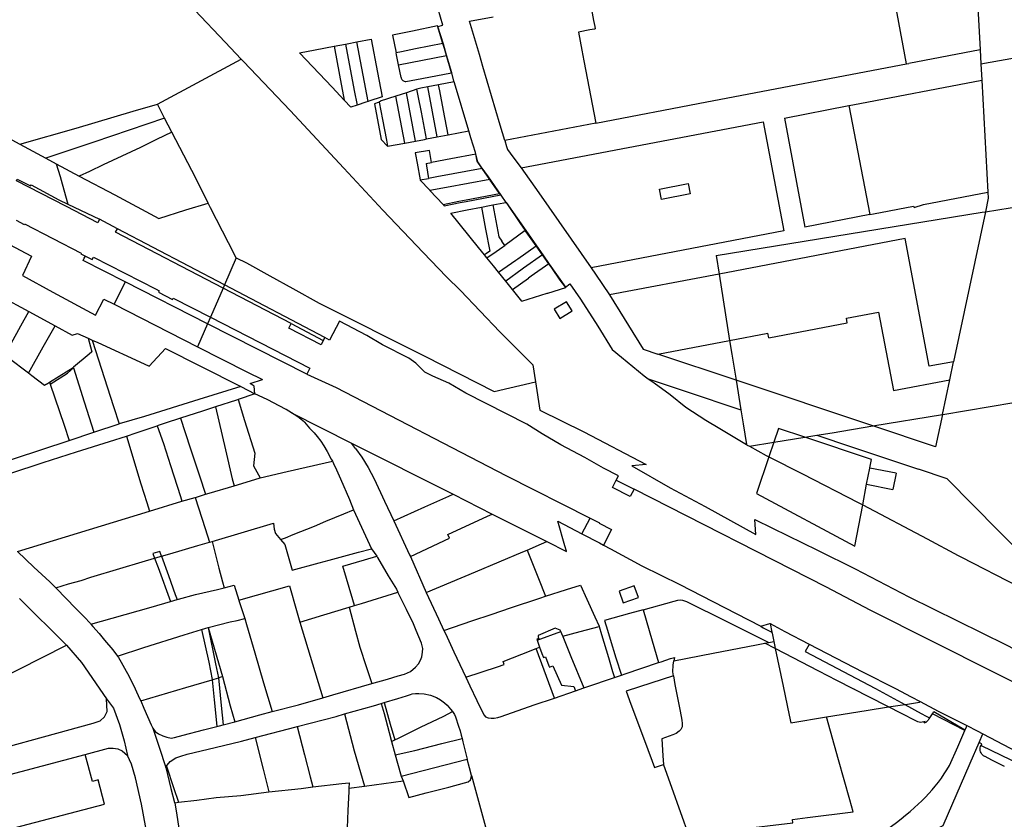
# Model space of a CAD drawing. Header units: inches. Extents: x 210911 to 224988, y 571697 to 586201.
# Tile 295 of 301: x 223036 to 223518, y 584808 to 585200. Entities that reach past the tile are written whole.
import ezdxf

# ---------------------------------------------------------------- set-up
doc = ezdxf.new("R2010")
doc.units = ezdxf.units.IN
doc.header["$MEASUREMENT"] = 0

msp = doc.modelspace()

# ---------------------------------------------------------------- linework, layer by layer
for points in [[(223248.454, 585169.951), (223247.397, 585174.026), (223244.845, 585182.678), (223243.279, 585187.961), (223240.625, 585196.666), (223243.028, 585197.382), (223240.718, 585205.213), (223226.81, 585228.242), (223226.549, 585228.671), (223207.813, 585259.523), (223200.569, 585271.449)], [(223087.37, 585240.92), (223106.537, 585220.545), (223136.281, 585189.006), (223144.229, 585180.66)], [(223499.286, 585245.505), (223503.59, 585235.613), (223506.352, 585185.241)], [(223470.367, 585178.372), (223465.681, 585203.021), (223461.122, 585226.971), (223459.05, 585237.896)], [(223315.051, 585209.453), (223316.937, 585199.557), (223317.468, 585196.698), (223317.691, 585195.534)], [(223256.084, 585199.296), (223267.608, 585201.481)], [(223260.926, 585182.927), (223256.084, 585199.296)], [(223243.046, 585188.341), (223240.427, 585197.014), (223228.117, 585194.479), (223218.303, 585192.482), (223220.08, 585183.845)], [(223315.004, 585195.022), (223309.507, 585193.976), (223311.187, 585185.129)], [(223317.325, 585195.465), (223315.004, 585195.022)], [(223317.691, 585195.534), (223317.325, 585195.465)], [(223189.707, 585187.057), (223195.308, 585188.115)], [(223195.308, 585188.115), (223196.121, 585188.269), (223200.909, 585189.173)], [(223195.308, 585188.115), (223199.621, 585165.348)], [(223200.909, 585189.173), (223207.92, 585190.497)], [(223206.44, 585159.964), (223200.909, 585189.173)], [(223207.92, 585190.497), (223211.017, 585174.197), (223213.352, 585162.23)], [(223243.046, 585188.341), (223229.653, 585185.729), (223222.762, 585184.353), (223220.08, 585183.845)], [(223244.769, 585182.555), (223243.793, 585185.867), (223243.046, 585188.341)], [(223172.681, 585183.84), (223180.397, 585185.298)], [(223194.71, 585160.635), (223188.746, 585166.905), (223172.681, 585183.84)], [(223180.397, 585185.298), (223189.707, 585187.057)], [(223189.707, 585187.057), (223192.407, 585172.801)], [(223221.311, 585177.976), (223220.298, 585182.783), (223220.08, 585183.845)], [(223262.657, 585177.075), (223260.926, 585182.927)], [(223311.187, 585185.129), (223312.175, 585179.926)], [(223506.352, 585185.241), (223471.457, 585178.579)], [(223506.352, 585185.241), (223506.751, 585178.412)], [(223103.164, 585158.582), (223144.229, 585180.66)], [(223144.229, 585180.66), (223145.269, 585179.569)], [(223145.269, 585179.569), (223168.16, 585155.536), (223194.523, 585127.251), (223213.564, 585106.742), (223233.444, 585086.029), (223244.782, 585074.11), (223251.649, 585067.324), (223270.983, 585047.116), (223287.066, 585030.948), (223288.5, 585022.588)], [(223221.311, 585177.976), (223244.769, 585182.555)], [(223224.864, 585169.794), (223232.668, 585171.243), (223247.289, 585174.006), (223244.769, 585182.555)], [(223312.175, 585179.926), (223317.975, 585149.377)], [(223372.389, 585159.73), (223470.367, 585178.372)], [(223470.367, 585178.372), (223471.457, 585178.579)], [(223506.751, 585178.412), (223527.865, 585182.179)], [(223506.751, 585178.412), (223507.22, 585170.371)], [(223222.615, 585171.789), (223221.311, 585177.976)], [(223271.134, 585148.427), (223262.657, 585177.075)], [(223192.407, 585172.801), (223194.71, 585160.635)], [(223222.615, 585171.789), (223222.663, 585171.42), (223222.776, 585171.065), (223222.951, 585170.735), (223223.181, 585170.443), (223223.46, 585170.195), (223223.778, 585170.002), (223224.126, 585169.868), (223224.491, 585169.798), (223224.864, 585169.794)], [(223248.536, 585169.635), (223240.923, 585168.183)], [(223248.536, 585169.635), (223248.533, 585169.646), (223248.454, 585169.951)], [(223255.725, 585145.582), (223248.689, 585169.123), (223248.536, 585169.635)], [(223442.106, 585157.972), (223444.034, 585158.349), (223507.22, 585170.371)], [(223507.22, 585170.371), (223510.205, 585115.552)], [(223199.621, 585165.348), (223200.98, 585158.176)], [(223225.137, 585164.262), (223219.935, 585162.608)], [(223230.341, 585165.917), (223225.137, 585164.262)], [(223229.668, 585140.579), (223225.137, 585164.262)], [(223235.652, 585167.177), (223232.28, 585166.534), (223230.341, 585165.917)], [(223234.993, 585141.583), (223232.483, 585154.728), (223230.96, 585162.726), (223230.341, 585165.917)], [(223240.923, 585168.183), (223235.652, 585167.177)], [(223240.293, 585142.6), (223235.652, 585167.177)], [(223245.621, 585143.624), (223243.36, 585155.589), (223241.488, 585165.188), (223240.923, 585168.183)], [(223197.982, 585157.194), (223194.71, 585160.635)], [(223205.221, 585159.565), (223200.98, 585158.176)], [(223206.44, 585159.964), (223205.221, 585159.565)], [(223213.352, 585162.23), (223206.818, 585160.088), (223206.44, 585159.964)], [(223211.809, 585159.56), (223211.288, 585159.386), (223209.488, 585158.786)], [(223209.488, 585158.786), (223212.797, 585141.276)], [(223212.328, 585159.954), (223211.759, 585159.845)], [(223211.809, 585159.56), (223211.759, 585159.845)], [(223211.834, 585159.568), (223211.809, 585159.56)], [(223211.834, 585159.568), (223213.425, 585151.147), (223215.35, 585140.957), (223215.904, 585138.023)], [(223219.935, 585162.608), (223212.289, 585160.176)], [(223212.289, 585160.176), (223212.328, 585159.954)], [(223224.342, 585139.579), (223219.935, 585162.608)], [(223317.975, 585149.377), (223372.389, 585159.73)], [(223035.687, 585138.987), (223063.233, 585146.929), (223091.252, 585155.143), (223103.164, 585158.582)], [(223106.55, 585151.789), (223103.164, 585158.582)], [(223200.98, 585158.176), (223197.982, 585157.194)], [(223410.457, 585151.788), (223442.106, 585157.972)], [(223442.106, 585157.972), (223452.274, 585104.536)], [(223106.55, 585151.789), (223071.9, 585140.016), (223048.408, 585132.126)], [(223110.136, 585144.909), (223106.55, 585151.789)], [(223317.975, 585149.377), (223273.369, 585140.873)], [(223287.491, 585128.585), (223400.065, 585150.014), (223410.221, 585096.509), (223315.755, 585078.51)], [(223410.457, 585151.788), (223420.495, 585098.463)], [(223025.942, 585144.288), (223035.687, 585138.987)], [(223110.136, 585144.909), (223102.69, 585141.365), (223094.882, 585137.469), (223076.568, 585128.956), (223069.73, 585125.627), (223064.727, 585123.404)], [(223127.908, 585110.117), (223121.912, 585122.359), (223110.136, 585144.909)], [(223245.621, 585143.624), (223255.731, 585145.563)], [(223255.731, 585145.563), (223255.725, 585145.582)], [(223274.024, 585110.435), (223271.605, 585114.063), (223265.322, 585122.973), (223261.863, 585127.903), (223260.199, 585130.39), (223259.041, 585135.018), (223256.801, 585142.155), (223255.731, 585145.563)], [(223273.369, 585140.873), (223271.134, 585148.427)], [(223215.891, 585138.021), (223212.797, 585141.276)], [(223215.909, 585137.996), (223224.342, 585139.579)], [(223224.342, 585139.579), (223229.668, 585140.579)], [(223229.668, 585140.579), (223233.983, 585141.389), (223234.993, 585141.583)], [(223234.993, 585141.583), (223240.293, 585142.6)], [(223240.293, 585142.6), (223245.621, 585143.624)], [(223273.369, 585140.873), (223274.221, 585137.922)], [(223035.687, 585138.987), (223048.408, 585132.126)], [(223215.904, 585138.023), (223215.891, 585138.021)], [(223215.904, 585138.023), (223215.909, 585137.996)], [(223237.476, 585130.02), (223236.452, 585136.008), (223229.529, 585134.748), (223229.66, 585134.014)], [(223274.221, 585137.922), (223274.66, 585136.403)], [(223274.66, 585136.403), (223277.372, 585132.818)], [(223048.408, 585132.126), (223053.471, 585129.42)], [(223229.66, 585134.014), (223230.417, 585129.79), (223231.904, 585121.524)], [(223234.775, 585129.506), (223237.476, 585130.02)], [(223262.331, 585127.058), (223259.826, 585130.638), (223259.185, 585134.148), (223246.88, 585131.81), (223237.476, 585130.02)], [(223277.372, 585132.818), (223281.446, 585127.435)], [(223053.471, 585129.42), (223064.727, 585123.404)], [(223053.471, 585129.42), (223055.404, 585123.275), (223056.414, 585119.559), (223059.132, 585109.728)], [(223234.775, 585129.506), (223234.964, 585128.44)], [(223234.964, 585128.44), (223236.053, 585122.275)], [(223262.331, 585127.058), (223240.022, 585122.994)], [(223266.136, 585121.661), (223262.331, 585127.058)], [(223281.446, 585127.435), (223287.491, 585128.585)], [(223281.446, 585127.435), (223290.015, 585115.215)], [(223033.944, 585121.08), (223034.401, 585121.971), (223040.241, 585118.965), (223040.89, 585118.634), (223041.154, 585119.12), (223054.815, 585111.798), (223059.132, 585109.728)], [(223058.253, 585108.596), (223033.944, 585121.08)], [(223064.727, 585123.404), (223082.205, 585114.168), (223103.832, 585102.658), (223117.042, 585106.803), (223127.908, 585110.117)], [(223231.904, 585121.524), (223236.053, 585122.275)], [(223231.904, 585121.524), (223231.933, 585121.368)], [(223231.933, 585121.368), (223236.421, 585116.604), (223236.721, 585116.288)], [(223240.022, 585122.994), (223236.053, 585122.275)], [(223266.136, 585121.661), (223244.746, 585117.749)], [(223270.86, 585114.941), (223266.262, 585121.483), (223266.136, 585121.661)], [(222978.804, 585116.997), (222978.957, 585116.919), (222992.618, 585109.569), (223016.874, 585097.116), (223041.345, 585084.201), (223036.996, 585074.704), (223051.863, 585066.57), (223072.806, 585055.209), (223076.874, 585063.142), (223081.823, 585060.623)], [(223244.746, 585117.749), (223236.721, 585116.288)], [(223236.721, 585116.288), (223243.123, 585109.553)], [(223350.159, 585111.975), (223349.192, 585117.059), (223363.302, 585119.755), (223364.262, 585114.67), (223350.159, 585111.975)], [(223452.274, 585104.536), (223454.204, 585104.905), (223473.794, 585108.63), (223473.997, 585108.015), (223478.634, 585109.55), (223510.205, 585115.552)], [(223510.205, 585115.552), (223510.33, 585112.634), (223508.977, 585105.94)], [(223243.123, 585109.553), (223250.925, 585111.068)], [(223243.123, 585109.553), (223243.736, 585108.909), (223251.543, 585110.425)], [(223250.925, 585111.068), (223254.466, 585111.756), (223270.86, 585114.941)], [(223251.543, 585110.425), (223254.489, 585110.997), (223271.371, 585114.215)], [(223271.371, 585114.215), (223270.86, 585114.941)], [(223272.997, 585110.261), (223274.024, 585110.435)], [(223274.024, 585110.435), (223283.735, 585096.718), (223288.898, 585089.304), (223292.05, 585084.867), (223295.21, 585080.316), (223303.162, 585069.028), (223305.297, 585070.541), (223310.455, 585063.139), (223319.001, 585049.934), (223326.103, 585038.385), (223330.622, 585034.609), (223341.689, 585025.541), (223343.677, 585024.126)], [(223274.024, 585110.435), (223280.716, 585100.555), (223283.403, 585096.735)], [(223290.015, 585115.215), (223315.755, 585078.51)], [(223058.489, 585108.475), (223058.253, 585108.596)], [(223074.741, 585102.242), (223073.872, 585100.575), (223058.489, 585108.475)], [(223059.132, 585109.728), (223074.741, 585102.242)], [(223141.776, 585083.422), (223138.012, 585090.742), (223129.084, 585107.923), (223127.908, 585110.117)], [(223246.983, 585105.297), (223254.922, 585106.807), (223255.003, 585106.823)], [(223255.003, 585106.823), (223261.985, 585108.176)], [(223261.985, 585108.176), (223265.876, 585108.93), (223267.573, 585109.247)], [(223261.985, 585108.176), (223264.004, 585097.455)], [(223267.573, 585109.247), (223272.997, 585110.261)], [(223267.573, 585109.247), (223270.494, 585093.598)], [(223376.985, 585084.503), (223507.475, 585105.697), (223508.977, 585105.94)], [(223508.977, 585105.94), (223493.384, 585032.455)], [(223508.977, 585105.94), (223533.284, 585109.869)], [(223033.888, 585101.759), (223037.801, 585099.77), (223037.938, 585100.037), (223065.737, 585085.713), (223065.58, 585085.398), (223067.807, 585084.248)], [(223083.478, 585097.644), (223074.741, 585102.242)], [(223263.439, 585084.855), (223260.575, 585088.403), (223246.983, 585105.297)], [(223452.274, 585104.536), (223420.495, 585098.463)], [(223135.274, 585068.507), (223082.529, 585095.963), (223083.478, 585097.644)], [(223135.962, 585070.087), (223083.478, 585097.644)], [(223264.004, 585097.455), (223266.028, 585086.701)], [(223283.403, 585096.735), (223273.457, 585089.444)], [(223288.782, 585089.215), (223285.579, 585093.784), (223283.403, 585096.735)], [(223270.494, 585093.598), (223271.901, 585091.582)], [(223273.457, 585089.444), (223271.901, 585091.582)], [(223469.583, 585092.779), (223378.426, 585075.414)], [(223481.507, 585030.241), (223469.583, 585092.779)], [(223266.028, 585086.701), (223264.386, 585085.542), (223263.439, 585084.855)], [(223264.657, 585083.347), (223269.194, 585086.484), (223272.403, 585088.712)], [(223272.403, 585088.712), (223273.457, 585089.444)], [(223279.806, 585082.927), (223288.782, 585089.215)], [(223291.882, 585084.794), (223291.812, 585084.894), (223288.782, 585089.215)], [(223087.316, 585071.545), (223066.656, 585082.021), (223067.265, 585083.2), (223067.807, 585084.248)], [(223067.807, 585084.248), (223071.118, 585082.537), (223071.706, 585083.692), (223102.411, 585067.975), (223103.954, 585067.133), (223103.605, 585066.474), (223110.499, 585062.937), (223110.815, 585063.547), (223129.053, 585054.239)], [(223141.776, 585083.422), (223135.962, 585070.087)], [(223141.776, 585083.422), (223146.757, 585080.856), (223158.27, 585074.605), (223169.503, 585068.329), (223182.338, 585061.188), (223234.2, 585035.208), (223268.244, 585017.915), (223288.5, 585022.588)], [(223264.657, 585083.347), (223263.439, 585084.855)], [(223270.291, 585076.361), (223267.789, 585079.469), (223264.657, 585083.347)], [(223270.291, 585076.361), (223278.724, 585082.18)], [(223278.724, 585082.18), (223279.806, 585082.927)], [(223291.882, 585084.794), (223282.53, 585078.251)], [(223294.992, 585080.379), (223291.882, 585084.794)], [(223376.985, 585084.503), (223378.426, 585075.414)], [(223281.93, 585077.832), (223273.854, 585071.935)], [(223282.53, 585078.251), (223281.93, 585077.832)], [(223294.992, 585080.379), (223286.336, 585074.324)], [(223300.616, 585072.388), (223296.392, 585078.39), (223294.992, 585080.379)], [(223315.755, 585078.51), (223317.819, 585075.429)], [(223273.854, 585071.935), (223270.291, 585076.361)], [(223277.139, 585067.854), (223273.854, 585071.935)], [(223277.139, 585067.854), (223285.028, 585073.409)], [(223286.336, 585074.324), (223285.028, 585073.409)], [(223294.416, 585066.074), (223303.257, 585068.752), (223300.616, 585072.388)], [(223317.819, 585075.429), (223324.686, 585065.177)], [(223378.426, 585075.414), (223324.686, 585065.177)], [(223378.426, 585075.414), (223383.58, 585042.917)], [(223087.316, 585071.545), (223081.823, 585060.623)], [(223127.675, 585051.079), (223087.316, 585071.545)], [(223135.274, 585068.507), (223129.053, 585054.239)], [(223135.962, 585070.087), (223135.274, 585068.507)], [(223168.621, 585051.149), (223135.274, 585068.507)], [(223185.166, 585044.252), (223135.962, 585070.087)], [(223281.766, 585062.107), (223277.139, 585067.854)], [(223026.101, 585064.61), (223040.012, 585056.982)], [(223281.766, 585062.107), (223294.127, 585065.987), (223294.416, 585066.074)], [(223324.686, 585065.177), (223341.164, 585038.619), (223348.388, 585036.218)], [(223081.823, 585060.623), (223102.019, 585050.345), (223122.768, 585039.823)], [(223303.695, 585061.859), (223297.614, 585058.193)], [(223297.614, 585058.193), (223300.392, 585053.636)], [(223300.392, 585053.636), (223306.453, 585057.33)], [(223306.453, 585057.33), (223303.695, 585061.859)], [(223026.685, 585032.775), (223036.16, 585050.035), (223040.012, 585056.982)], [(223040.012, 585056.982), (223053.004, 585049.984)], [(223129.053, 585054.239), (223127.675, 585051.079)], [(223129.053, 585054.239), (223177.894, 585029.312), (223176.379, 585026.382)], [(223440.825, 585053.816), (223456.552, 585056.81), (223463.9, 585018.3)], [(223441.277, 585051.436), (223440.825, 585053.816)], [(223039.83, 585026.847), (223047.093, 585039.755), (223053.004, 585049.984)], [(223053.004, 585049.984), (223061.333, 585045.475), (223063.87, 585046.35), (223069.175, 585043.954)], [(223127.675, 585051.079), (223122.768, 585039.823)], [(223176.379, 585026.382), (223127.675, 585051.079)], [(223184.408, 585042.815), (223183.301, 585040.714), (223167.56, 585048.919), (223168.621, 585051.149)], [(223168.621, 585051.149), (223184.408, 585042.815)], [(223328.008, 584974.387), (223329.111, 584976.529), (223321.764, 584980.38), (223312.623, 584985.53), (223300.849, 584991.711), (223291.763, 584997.108), (223284.127, 585001.843), (223254.209, 585017), (223245.971, 585022.014), (223238.078, 585025.339), (223234.271, 585027.259), (223229.741, 585031.694), (223226.322, 585034.19), (223213.461, 585040.761), (223205.769, 585045.348), (223192.282, 585052.326), (223187.476, 585043.048), (223185.166, 585044.252)], [(223402.859, 585044.167), (223441.277, 585051.436)], [(223069.175, 585043.954), (223070.275, 585039.768), (223070.919, 585037.362), (223069.575, 585036.182), (223061.979, 585029.777), (223061.862, 585029.632)], [(223069.175, 585043.954), (223071.146, 585043.064)], [(223071.146, 585043.064), (223073.956, 585041.795), (223096.54, 585031.424), (223099.103, 585030.318), (223107.007, 585038.864), (223124.271, 585030.22), (223144.001, 585020.257)], [(223071.146, 585043.064), (223081.638, 585010.463), (223084.35, 585001.955)], [(223185.166, 585044.252), (223184.408, 585042.815)], [(223348.388, 585036.218), (223383.58, 585042.917)], [(223383.58, 585042.917), (223402.416, 585046.503)], [(223383.58, 585042.917), (223384.643, 585036.212), (223386.75, 585023.387)], [(223402.859, 585044.167), (223402.416, 585046.503)], [(223122.768, 585039.823), (223146.996, 585027.541), (223154.559, 585023.724)], [(223039.83, 585026.847), (223029.976, 585034.335), (223026.685, 585032.775)], [(223386.75, 585023.387), (223348.388, 585036.218)], [(223050.242, 585022.51), (223059.649, 585028.273), (223061.862, 585029.632)], [(223059.065, 585026.856), (223061.913, 585029.47)], [(223061.862, 585029.632), (223061.913, 585029.47)], [(223061.913, 585029.47), (223067.216, 585012.77), (223071.977, 584997.896)], [(223493.384, 585032.455), (223481.507, 585030.241)], [(223491.486, 585023.511), (223493.384, 585032.455)], [(223041.531, 585025.554), (223039.83, 585026.847)], [(223048.666, 585021.459), (223047.737, 585020.839), (223041.531, 585025.554)], [(223050.57, 585021.542), (223059.065, 585026.856)], [(223150.862, 585016.667), (223150.509, 585020.431), (223148.544, 585021.76), (223154.559, 585023.724)], [(223176.379, 585026.382), (223190.786, 585019.764), (223273.914, 584976.664), (223315.267, 584955.843)], [(223343.677, 585024.126), (223361.763, 585018.089), (223389.126, 585008.919)], [(223343.677, 585024.126), (223346.558, 585022.076), (223354.409, 585016.447), (223362.117, 585010.146), (223371.902, 585003.782), (223378.8, 584999.689), (223391.886, 584991.871)], [(223048.666, 585021.459), (223050.242, 585022.51)], [(223050.242, 585022.51), (223050.57, 585021.542)], [(223050.57, 585021.542), (223057.426, 585001.293), (223059.774, 584993.878)], [(223144.001, 585020.257), (223123.343, 585013.928), (223096.776, 585005.598), (223084.35, 585001.955)], [(223144.001, 585020.257), (223150.862, 585016.667)], [(223288.5, 585022.588), (223290.63, 585008.771), (223312.128, 584998.061), (223342.637, 584982.147), (223335.629, 584981.447), (223354.534, 584970.605), (223371.644, 584961.48), (223396.389, 584947.761), (223396.041, 584955.188), (223404.634, 584950.939), (223426.61, 584940.048), (223445.216, 584930.992), (223471.484, 584917.322), (223519.189, 584893.825), (223549.483, 584878.049), (223554.348, 584879.575), (223567.166, 584872.982), (223567.172, 584869.702), (223644.729, 584829.379), (223697.226, 584801.992), (223724.255, 584788.403), (223725.571, 584774.149)], [(223386.75, 585023.387), (223389.126, 585008.919)], [(223453.764, 585000.972), (223386.75, 585023.387)], [(223463.9, 585018.3), (223491.486, 585023.511)], [(223487.906, 585006.64), (223491.486, 585023.511)], [(223142.633, 585013.92), (223141.788, 585013.638)], [(223150.862, 585016.667), (223142.633, 585013.92)], [(223142.633, 585013.92), (223145.787, 585003.676), (223150.78, 584987.598), (223150.262, 584981.39), (223153.499, 584975.495)], [(223168.894, 585007.399), (223166.212, 585009.122), (223162.768, 585010.855), (223157.241, 585013.749), (223152.717, 585015.876), (223150.862, 585016.667)], [(223487.906, 585006.64), (223488.075, 585006.668), (223546.199, 585016.381)], [(223131.505, 585010.301), (223125.202, 585008.255), (223114.423, 585004.741)], [(223141.788, 585013.638), (223131.505, 585010.301)], [(223131.505, 585010.301), (223136.46, 584989.342), (223139.816, 584975.105), (223140.643, 584971.626)], [(223114.423, 585004.741), (223106.85, 585002.272), (223103.013, 585000.99)], [(223114.423, 585004.741), (223119.156, 584990.192), (223123.678, 584976.583), (223126.638, 584967.528)], [(223175.136, 585002.79), (223171.853, 585005.383), (223168.894, 585007.399)], [(223168.894, 585007.399), (223198.244, 584992.606)], [(223389.126, 585008.919), (223390.264, 585001.995), (223391.886, 584991.871)], [(223453.764, 585000.972), (223487.906, 585006.64)], [(223487.906, 585006.64), (223484.459, 584990.706), (223453.764, 585000.972)], [(223071.977, 584997.896), (223084.35, 585001.955)], [(223087.864, 584995.977), (223092.682, 584997.54), (223103.013, 585000.99)], [(223103.013, 585000.99), (223106.105, 584992.325), (223109.532, 584981.546), (223114.411, 584966.448), (223115.048, 584964.127)], [(223175.136, 585002.79), (223177.641, 584999.975), (223180.003, 584997.655), (223181.422, 584995.867), (223183.228, 584993.525), (223184.746, 584991.249), (223186.291, 584988.531), (223188.291, 584984.723), (223188.852, 584983.773)], [(223420.436, 584995.462), (223407.523, 584999.777), (223405.233, 584992.962)], [(223426.431, 584996.447), (223433.853, 584997.667), (223453.764, 585000.972)], [(223004.843, 584969.668), (223008.806, 584970.824), (223017.889, 584973.741), (223030.714, 584977.707), (223047.152, 584983.017), (223063.449, 584988.241), (223079.652, 584993.312), (223087.864, 584995.977)], [(223059.774, 584993.878), (223071.977, 584997.896)], [(223087.864, 584995.977), (223095.036, 584972.703), (223097.97, 584963.463), (223099.284, 584959.265)], [(223405.233, 584992.962), (223420.436, 584995.462)], [(223420.436, 584995.462), (223426.431, 584996.447)], [(223452.291, 584980.414), (223453.081, 584984.552), (223420.436, 584995.462)], [(223426.431, 584996.447), (223443.43, 584990.768), (223476.278, 584979.791)], [(223001.497, 584974.631), (223011.904, 584978.169), (223033.112, 584985.063), (223059.774, 584993.878)], [(223200.272, 584989.859), (223198.244, 584992.606)], [(223198.244, 584992.606), (223248.064, 584967.496)], [(223200.272, 584989.859), (223203.386, 584985.641), (223206.338, 584980.583), (223209.407, 584975.086), (223214.44, 584964.187), (223218.926, 584954.562)], [(223391.886, 584991.871), (223392.265, 584991.644), (223393.392, 584991.016)], [(223393.392, 584991.016), (223405.233, 584992.962)], [(223393.392, 584991.016), (223401.497, 584986.496), (223402.836, 584985.828)], [(223405.233, 584992.962), (223402.836, 584985.828)], [(223402.836, 584985.828), (223396.793, 584967.838), (223444.99, 584942.165)], [(223402.836, 584985.828), (223419.339, 584977.595), (223446.697, 584963.522), (223448.85, 584962.389)], [(223153.499, 584975.495), (223166.766, 584978.645), (223185.345, 584982.938), (223188.852, 584983.773)], [(223188.852, 584983.773), (223189.361, 584982.623), (223190.864, 584979.558), (223192.836, 584975.059), (223197.187, 584964.946), (223199.274, 584959.894)], [(223450.786, 584972.531), (223452.277, 584980.343)], [(223452.277, 584980.343), (223452.291, 584980.414)], [(223465.18, 584977.827), (223452.277, 584980.343)], [(223140.643, 584971.626), (223152.932, 584975.36), (223153.029, 584975.383)], [(223153.029, 584975.383), (223153.499, 584975.495)], [(223465.18, 584977.827), (223463.635, 584969.906)], [(223490.294, 584975.107), (223476.278, 584979.791)], [(223126.638, 584967.528), (223128.451, 584968.089), (223140.643, 584971.626)], [(223336.761, 584969.996), (223334.905, 584966.391), (223326.199, 584970.873), (223328.008, 584974.387)], [(223328.008, 584974.387), (223336.761, 584969.996)], [(223448.85, 584962.389), (223450.776, 584972.481)], [(223450.776, 584972.481), (223450.786, 584972.531)], [(223450.776, 584972.481), (223463.635, 584969.906)], [(223490.294, 584975.107), (223515.621, 584949.495), (223522.834, 584942.218), (223534.168, 584930.784), (223534.564, 584928.704)], [(223115.048, 584964.127), (223121.604, 584965.975)], [(223121.604, 584965.975), (223121.687, 584965.998), (223126.638, 584967.528)], [(223121.604, 584965.975), (223126.447, 584950.677), (223128.555, 584944.017)], [(223218.926, 584954.562), (223234.124, 584961.32), (223245.893, 584966.534)], [(223245.893, 584966.534), (223248.064, 584967.496)], [(223248.064, 584967.496), (223267.238, 584957.832)], [(223336.796, 584969.978), (223336.761, 584969.996)], [(223719.995, 584768.363), (223718.291, 584769.23), (223718.691, 584770.088), (223718.847, 584773.804), (223716.824, 584777.072), (223712.868, 584779.013), (223604.315, 584834.41), (223452.561, 584910.676), (223431.024, 584922.075), (223336.796, 584969.978)], [(223099.284, 584959.265), (223115.048, 584964.127)], [(223444.99, 584942.165), (223448.85, 584962.389)], [(223448.85, 584962.389), (223480.528, 584945.734), (223495.666, 584937.58)], [(223034.437, 584939.497), (223099.284, 584959.265)], [(223163.509, 584945.304), (223165.812, 584946.236), (223169.627, 584947.791), (223180.051, 584951.931), (223185.708, 584954.261), (223194.529, 584957.911), (223199.274, 584959.894)], [(223199.274, 584959.894), (223208.076, 584940.816)], [(223246.201, 584945.998), (223245.388, 584947.796), (223264.97, 584956.79)], [(223264.97, 584956.79), (223267.238, 584957.832)], [(223267.238, 584957.832), (223294.021, 584944.333)], [(223129.856, 584944.395), (223159.968, 584953.353), (223160.396, 584950.384), (223160.939, 584948.258), (223163.509, 584945.304)], [(223218.926, 584954.562), (223226.674, 584937.892), (223227.097, 584936.981)], [(223303.577, 584939.516), (223303.564, 584939.562), (223302.83, 584942.279), (223299.462, 584954.312)], [(223299.462, 584954.312), (223311.183, 584948.187)], [(223311.183, 584948.187), (223315.267, 584955.843)], [(223315.267, 584955.843), (223319.843, 584953.539)], [(223319.843, 584953.539), (223319.733, 584953.329)], [(223319.733, 584953.329), (223325.667, 584950.272), (223321.759, 584942.611)], [(223311.183, 584948.187), (223319.852, 584943.656), (223321.759, 584942.611)], [(223105.03, 584937.224), (223109.129, 584938.371), (223122.905, 584942.437), (223128.555, 584944.017)], [(223128.555, 584944.017), (223129.856, 584944.395)], [(223129.856, 584944.395), (223133.259, 584931.373), (223135.02, 584924.588), (223135.855, 584921.737)], [(223163.509, 584945.304), (223165.6, 584942.901), (223169.1, 584930.323), (223182.421, 584933.909), (223187.333, 584935.232), (223201.706, 584939.167), (223208.076, 584940.816)], [(223227.097, 584936.981), (223246.201, 584945.998)], [(223284.292, 584940.171), (223291.462, 584943.238)], [(223291.462, 584943.238), (223294.021, 584944.333)], [(223294.021, 584944.333), (223303.577, 584939.516)], [(223321.759, 584942.611), (223325.163, 584940.745), (223340.583, 584932.451), (223359.2, 584923.369), (223375.313, 584915.03), (223392.941, 584905.967), (223398.852, 584902.819)], [(223034.437, 584939.497), (223042.555, 584931.789), (223050.275, 584924.613), (223052.07, 584922.868), (223053.339, 584921.652)], [(223105.03, 584937.224), (223104.203, 584939.509), (223100.784, 584938.531), (223101.659, 584936.241)], [(223101.659, 584936.241), (223102.186, 584936.408), (223105.03, 584937.224)], [(223105.03, 584937.224), (223108.477, 584927.694), (223111.774, 584918.398), (223112.701, 584915.932)], [(223199.683, 584912.961), (223198.86, 584915.783), (223194.048, 584932.303), (223204.622, 584935.39), (223210.655, 584937.15)], [(223208.076, 584940.816), (223210.655, 584937.15)], [(223210.655, 584937.15), (223210.972, 584936.57), (223216.276, 584927.535), (223220.223, 584921.012), (223221.023, 584919.524)], [(223227.097, 584936.981), (223234.788, 584919.467)], [(223234.788, 584919.467), (223259.022, 584929.552), (223282.239, 584939.293), (223284.292, 584940.171)], [(223284.292, 584940.171), (223289.893, 584926.305), (223293.336, 584917.608)], [(223495.666, 584937.58), (223497.249, 584936.728), (223525.184, 584922.407), (223548.946, 584910.322), (223559.801, 584904.809)], [(223053.339, 584921.652), (223059.544, 584923.642), (223065.654, 584925.328), (223070.471, 584926.82), (223084.606, 584931.09), (223095.571, 584934.4), (223101.659, 584936.241)], [(223101.659, 584936.241), (223103.4, 584931.668), (223109.518, 584915.011)], [(223135.855, 584921.737), (223140.764, 584922.905), (223142.934, 584915.622)], [(223142.934, 584915.622), (223167.882, 584922.663), (223171.353, 584910.517), (223172.854, 584904.925)], [(223293.336, 584917.608), (223303.689, 584920.829), (223310.538, 584923.026), (223313.585, 584916.142), (223317.534, 584907.431), (223319.582, 584902.857), (223319.598, 584902.809)], [(223329.417, 584920.077), (223331.433, 584914.317), (223338.887, 584916.929), (223336.871, 584922.689), (223329.417, 584920.077)], [(223053.339, 584921.652), (223058.452, 584916.276), (223062.846, 584911.842), (223067.183, 584907.411), (223070.291, 584904.174), (223070.526, 584903.888)], [(223112.701, 584915.932), (223113.383, 584916.089), (223121.734, 584918.357), (223132.493, 584920.841), (223135.855, 584921.737)], [(223199.683, 584912.961), (223203.073, 584914.037), (223221.023, 584919.524)], [(223208.176, 584874.805), (223215.834, 584877.004), (223221.18, 584878.49), (223224.183, 584879.386), (223227.228, 584880.757), (223229.683, 584882.814), (223231.052, 584884.407), (223232.068, 584886.208), (223232.705, 584887.909), (223233.07, 584890.086), (223233.153, 584891.885), (223232.519, 584894.503), (223230.016, 584900.773), (223228.56, 584904.083), (223225.173, 584911.138), (223221.961, 584917.633), (223221.023, 584919.524)], [(223234.788, 584919.467), (223240.97, 584906.428), (223243.564, 584900.788)], [(223243.564, 584900.788), (223257.236, 584905.477), (223267.133, 584908.821), (223276.256, 584911.82), (223290.496, 584916.65), (223293.336, 584917.608)], [(223035.491, 584916.386), (223058.605, 584893.53)], [(223070.526, 584903.888), (223080.885, 584906.765), (223099.966, 584912.249), (223109.518, 584915.011)], [(223109.518, 584915.011), (223112.701, 584915.932)], [(223142.934, 584915.622), (223142.993, 584915.426), (223145.98, 584906.686)], [(223197.024, 584912.158), (223199.683, 584912.961)], [(223341.143, 584910.904), (223356.408, 584915.105), (223358.207, 584915.636), (223359.369, 584915.729), (223360.482, 584915.687), (223362.542, 584914.936), (223381.85, 584905.338), (223397.625, 584897.543), (223402.891, 584894.951)], [(223172.854, 584904.925), (223184.645, 584908.441), (223197.024, 584912.158)], [(223197.024, 584912.158), (223200.135, 584900.398), (223202.302, 584892.648), (223205.496, 584883.182), (223208.176, 584874.805)], [(223341.143, 584910.904), (223334.551, 584909.041), (223322.293, 584905.612), (223323.7, 584900.969), (223325.112, 584896.451), (223327.904, 584887.403), (223330.558, 584878.917)], [(223341.143, 584910.904), (223345.665, 584895.747), (223348.811, 584885.075)], [(223070.526, 584903.888), (223071.458, 584902.753), (223074.614, 584899.23), (223077.167, 584896.099), (223081.176, 584891.29), (223083.54, 584888.18)], [(223127.966, 584902.21), (223138.769, 584905.061), (223142.264, 584905.682), (223145.98, 584906.686)], [(223145.98, 584906.686), (223146.746, 584903.648), (223150.875, 584889.8), (223155.145, 584875.167), (223159.319, 584861.113)], [(223172.854, 584904.925), (223172.87, 584904.846), (223184.129, 584867.844)], [(223398.852, 584902.819), (223403.354, 584904.259), (223403.48, 584904.19)], [(223403.48, 584904.19), (223410.614, 584900.293), (223422.561, 584894.11)], [(223403.48, 584904.19), (223404.356, 584899.959)], [(223083.54, 584888.18), (223096.455, 584892.405), (223116.25, 584898.687), (223124.761, 584901.314)], [(223124.761, 584901.314), (223127.966, 584902.21)], [(223124.761, 584901.314), (223128.262, 584885.197), (223130.002, 584876.774), (223130.012, 584876.668)], [(223127.966, 584902.21), (223131.64, 584884.387), (223133.075, 584877.621)], [(223127.966, 584902.21), (223134.922, 584878.195)], [(223243.564, 584900.788), (223244.264, 584899.265), (223248.443, 584890.333), (223254.266, 584877.863)], [(223300.861, 584900.321), (223300.6, 584900.931), (223298.127, 584901.966), (223289.719, 584898.351), (223289.758, 584897.579), (223290.007, 584896.917), (223289.091, 584896.57), (223289.271, 584895.953)], [(223289.271, 584895.953), (223300.861, 584900.321)], [(223301.851, 584898.011), (223300.861, 584900.321)], [(223301.851, 584898.011), (223310.406, 584900.287), (223319.598, 584902.809)], [(223319.598, 584902.809), (223320.787, 584898.881), (223324.161, 584887.563), (223326.249, 584880.679), (223327.149, 584877.761)], [(223398.852, 584902.819), (223400.103, 584902.152), (223404.356, 584899.959)], [(223404.356, 584899.959), (223404.474, 584899.392), (223405.267, 584895.423)], [(222996.82, 584863.322), (223023.168, 584875.848), (223058.605, 584893.53)], [(223058.605, 584893.53), (223065.815, 584885.048), (223078.191, 584867.355)], [(223289.271, 584895.953), (223289.675, 584894.571), (223290.387, 584892.618)], [(223301.851, 584898.011), (223301.905, 584897.891), (223305.845, 584887.997), (223312.074, 584872.659)], [(223356.298, 584885.956), (223375.516, 584889.694), (223396.761, 584893.743), (223400.902, 584894.559)], [(223400.902, 584894.559), (223402.891, 584894.951)], [(223405.972, 584891.942), (223400.902, 584894.559)], [(223402.891, 584894.951), (223405.267, 584895.423)], [(223405.267, 584895.423), (223405.756, 584892.973), (223405.972, 584891.942)], [(223422.561, 584894.11), (223422.565, 584893.922), (223420.59, 584890.413), (223455.126, 584872.381), (223469.535, 584864.512)], [(223422.561, 584894.11), (223448.715, 584880.575), (223464.92, 584872.279), (223472.646, 584868.278), (223477.014, 584865.937)], [(223254.266, 584877.863), (223269.838, 584882.897), (223273.125, 584884.059), (223272.545, 584885.52), (223281.694, 584889.169), (223288.713, 584891.954)], [(223288.713, 584891.954), (223290.387, 584892.618)], [(223297.702, 584867.655), (223288.713, 584891.954)], [(223290.387, 584892.618), (223291.512, 584889.534), (223292.43, 584887.603), (223293.312, 584887.946), (223294.963, 584883.42), (223295.381, 584882.777), (223296.887, 584883.395), (223301.171, 584874.027), (223307.155, 584873.339), (223307.971, 584871.183)], [(223461.539, 584863.294), (223451.586, 584868.405), (223444.85, 584871.881), (223444.632, 584871.994), (223444.46, 584872.083), (223435.867, 584876.517), (223432.144, 584878.438), (223427.06, 584881.061), (223410.708, 584889.499), (223405.972, 584891.942)], [(223405.972, 584891.942), (223409.846, 584873.494), (223412.736, 584859.236), (223413.59, 584855.48), (223431.167, 584858.4)], [(223083.54, 584888.18), (223083.961, 584887.481), (223085.381, 584885.337), (223086.981, 584882.266), (223089.167, 584878.178), (223092.191, 584872.235), (223094.359, 584867.464), (223094.896, 584866.233)], [(223330.558, 584878.917), (223332.438, 584879.553), (223348.811, 584885.075)], [(223348.811, 584885.075), (223350.004, 584885.478), (223354.583, 584887.082), (223356.516, 584887.507), (223356.298, 584885.956)], [(223356.099, 584878.618), (223355.724, 584880.485), (223355.996, 584883.812), (223356.298, 584885.956)], [(223327.149, 584877.761), (223330.558, 584878.917)], [(223094.896, 584866.233), (223116.992, 584872.863), (223130.012, 584876.668)], [(223130.012, 584876.668), (223133.075, 584877.621)], [(223130.012, 584876.668), (223130.962, 584866.836), (223131.962, 584857.114), (223132.257, 584853.815)], [(223133.075, 584877.621), (223134.301, 584878.002), (223134.922, 584878.195)], [(223133.075, 584877.621), (223133.092, 584877.543), (223134.409, 584863.954), (223135.345, 584854.567)], [(223134.922, 584878.195), (223138.796, 584863.925), (223141.092, 584856.058)], [(223184.129, 584867.844), (223189.137, 584869.315), (223208.176, 584874.805)], [(223254.266, 584877.863), (223256.175, 584873.713), (223259.72, 584866.47), (223262.453, 584860.728), (223263.231, 584859.239), (223264.006, 584858.472), (223265.233, 584858.043), (223266.702, 584857.812), (223268.248, 584857.8), (223270.02, 584858.077), (223271.61, 584858.614), (223287.863, 584864.274), (223297.702, 584867.655)], [(223312.074, 584872.659), (223313.115, 584873.005), (223327.149, 584877.761)], [(223356.099, 584878.618), (223339.372, 584873.169), (223332.822, 584871.069), (223335.252, 584864.615), (223341.337, 584848.255), (223345.61, 584836.805), (223346.76, 584833.595), (223351.226, 584835.115)], [(223356.099, 584878.618), (223356.808, 584874.311), (223359.319, 584861.167), (223360.216, 584856.898), (223360.374, 584855.175), (223360.285, 584853.562), (223359.705, 584852.281), (223358.886, 584851.45), (223357.345, 584850.365), (223355.827, 584849.713), (223350.337, 584847.656), (223350.919, 584839.31), (223351.226, 584835.115)], [(223214.189, 584865.458), (223220.99, 584867.509), (223225.232, 584868.815), (223227.148, 584869.456), (223228.06, 584869.711), (223229.593, 584869.924), (223231.266, 584869.906), (223233.84, 584869.717), (223236.892, 584869.064), (223239.897, 584867.912), (223241.948, 584866.743), (223243.909, 584865.347), (223245.185, 584864.119), (223246.83, 584862.285), (223247.709, 584861.054)], [(223297.702, 584867.655), (223307.971, 584871.183)], [(223307.971, 584871.183), (223312.074, 584872.659)], [(223004.894, 584837.158), (223071.516, 584855.297), (223075.085, 584856.504), (223077.141, 584858.509), (223078.431, 584861.018), (223078.191, 584867.355)], [(223078.191, 584867.355), (223081.501, 584862.771), (223084.48, 584854.73), (223086.872, 584846.78), (223088.38, 584839.49)], [(223094.896, 584866.233), (223096.404, 584862.777), (223098.303, 584858.583), (223100.059, 584854.575), (223100.81, 584852.904)], [(223159.319, 584861.113), (223172.245, 584864.35), (223184.129, 584867.844)], [(223194.732, 584859.939), (223209.059, 584863.89), (223212.75, 584865.043)], [(223212.75, 584865.043), (223213.335, 584865.2), (223214.189, 584865.458)], [(223212.75, 584865.043), (223214.186, 584860.151), (223216.72, 584850.807), (223217.896, 584846.443)], [(223214.189, 584865.458), (223217.272, 584854.855), (223219.457, 584847.185)], [(223461.539, 584863.294), (223469.535, 584864.512)], [(223469.535, 584864.512), (223469.76, 584864.546), (223476.7, 584865.596), (223477.014, 584865.937)], [(223469.535, 584864.512), (223477.484, 584860.171), (223477.846, 584859.973), (223479.559, 584859.037), (223481.56, 584857.942)], [(223477.014, 584865.937), (223485.874, 584861.316), (223499.961, 584854.191)], [(223141.092, 584856.058), (223153.298, 584859.428), (223159.319, 584861.113)], [(223171.598, 584853.663), (223190.674, 584858.688), (223194.732, 584859.939)], [(223194.732, 584859.939), (223199.617, 584841.843), (223202.595, 584831.247), (223204.603, 584824.563)], [(223219.457, 584847.185), (223221.215, 584848.021), (223232.103, 584853.356), (223243.483, 584858.835), (223247.709, 584861.054)], [(223247.709, 584861.054), (223248.757, 584859.613), (223249.282, 584858.464), (223250.761, 584853.886), (223251.504, 584851.685), (223252.049, 584849.476), (223252.46, 584847.809)], [(223431.167, 584858.4), (223450.569, 584861.624), (223461.539, 584863.294)], [(223481.56, 584857.942), (223481.288, 584857.532), (223480.867, 584856.855), (223480.342, 584856.256), (223479.727, 584855.749), (223479.037, 584855.349), (223479.496, 584856.239), (223478.796, 584855.97), (223478.063, 584855.81), (223477.314, 584855.763), (223476.567, 584855.832), (223475.84, 584856.014), (223475.148, 584856.305), (223467.461, 584860.253), (223461.539, 584863.294)], [(223483.011, 584859.911), (223482.903, 584859.966), (223482.563, 584859.453), (223481.56, 584857.942)], [(223483.011, 584859.911), (223483.737, 584861.018), (223498.458, 584852.436), (223499.048, 584852.086)], [(223498.901, 584851.748), (223483.011, 584859.911)], [(223135.345, 584854.567), (223141.092, 584856.058)], [(223363.595, 584800.18), (223366.164, 584800.476), (223386.963, 584803.195), (223414.59, 584806.545), (223414.395, 584808.166), (223421.822, 584809.135), (223444.158, 584811.925), (223442.497, 584817.774), (223436.955, 584837.418), (223431.167, 584858.4)], [(223100.81, 584852.904), (223101.994, 584851.267), (223103.667, 584850.084), (223105.826, 584849.182), (223107.662, 584848.552), (223109.884, 584848.008), (223111.512, 584848.416), (223115.717, 584849.473), (223125.763, 584852.077), (223132.257, 584853.815)], [(223100.81, 584852.904), (223103.972, 584843.657), (223107.159, 584833.654)], [(223132.257, 584853.815), (223133.577, 584854.125), (223135.345, 584854.567)], [(223151.003, 584848.393), (223171.188, 584853.555), (223171.598, 584853.663)], [(223171.598, 584853.663), (223175.13, 584839.817), (223177.975, 584829.119), (223179.243, 584824.127)], [(223491.413, 584834.612), (223495.444, 584843.779), (223498.901, 584851.748)], [(223498.901, 584851.748), (223499.048, 584852.086)], [(223499.048, 584852.086), (223499.712, 584853.618)], [(223499.712, 584853.618), (223499.961, 584854.191)], [(223499.961, 584854.191), (223504.952, 584851.667), (223507.769, 584850.186)], [(223505.915, 584845.905), (223507.769, 584850.186)], [(223507.769, 584850.186), (223534.514, 584836.131), (223553.603, 584825.767)], [(223107.475, 584834.301), (223107.813, 584834.756), (223109.306, 584836.585), (223112.095, 584838.331), (223114.571, 584839.191), (223117.645, 584840.142), (223131.467, 584843.49), (223144.305, 584846.616), (223151.003, 584848.393)], [(223151.003, 584848.393), (223154.923, 584832.856), (223156.904, 584825.068), (223157.753, 584821.773)], [(223217.896, 584846.443), (223219.457, 584847.185)], [(223217.896, 584846.443), (223219.692, 584839.81)], [(223219.692, 584839.81), (223229.274, 584842.043), (223242.598, 584845.398), (223252.46, 584847.809)], [(223252.46, 584847.809), (223252.841, 584846.221), (223254.993, 584837.725)], [(223430.193, 584776.455), (223437.36, 584779.995), (223488.294, 584805.227), (223501.499, 584835.708), (223505.915, 584845.905)], [(223507.27, 584845.203), (223506.461, 584845.622), (223505.915, 584845.905)], [(223506.873, 584844.438), (223507.27, 584845.203)], [(223067.73, 584840.05), (223079.06, 584843.06), (223081.47, 584843.19), (223083.61, 584842.79), (223085.78, 584841.89), (223088.38, 584839.49)], [(223518.349, 584834.149), (223517.787, 584834.437), (223512.177, 584837.301), (223508.88, 584838.984), (223508.683, 584839.079), (223508.129, 584839.386), (223507.632, 584839.78), (223507.206, 584840.25), (223506.863, 584840.783), (223506.611, 584841.364), (223506.458, 584841.98), (223506.408, 584842.612), (223506.462, 584843.243), (223506.618, 584843.858), (223506.873, 584844.438)], [(223506.873, 584844.438), (223526.147, 584835.061), (223546.657, 584825.158), (223569.273, 584814.108), (223577.865, 584811.689), (223577.992, 584811.653)], [(222973.36, 584815), (222979.44, 584761.94), (222988.3, 584762.89), (222988.3, 584762.87), (222997.9, 584763.97), (222998.81, 584755.98), (223011.18, 584757.33), (223006.16, 584799.78), (223014.05, 584801.86), (223014.69, 584799.46), (223018.96, 584800.59), (223019, 584800.45), (223077.19, 584815.76), (223074.07, 584827.56), (223071.24, 584826.83), (223067.73, 584840.05)], [(222973.36, 584815), (223067.73, 584840.05)], [(223100.03, 584734.58), (223100.24, 584749.58), (223100.89, 584759.96), (223101.16, 584773.4), (223100.74, 584780.59), (223099.6, 584792.58), (223095.27, 584815.67), (223092.34, 584828.56), (223090.47, 584835.26), (223088.38, 584839.49)], [(223219.692, 584839.81), (223220.793, 584835.755), (223222.621, 584829.376)], [(223222.621, 584829.376), (223244.209, 584835.031), (223254.993, 584837.725)], [(223257, 584829.685), (223256.145, 584833.42), (223254.993, 584837.725)], [(223107.159, 584833.654), (223107.475, 584834.301)], [(223107.159, 584833.654), (223109.723, 584823.381), (223111.538, 584816.481), (223111.561, 584816.354)], [(223107.475, 584834.301), (223110.975, 584823.825), (223113.379, 584816.628)], [(223351.226, 584835.115), (223351.243, 584834.886), (223353.531, 584828.656), (223361.18, 584807.076), (223363.595, 584800.18)], [(223474.278, 584814.031), (223476.099, 584815.663), (223477.871, 584817.347), (223479.594, 584819.082), (223481.265, 584820.866), (223482.884, 584822.699), (223484.448, 584824.578), (223485.957, 584826.502), (223487.409, 584828.469), (223488.803, 584830.477), (223490.138, 584832.526), (223491.413, 584834.612)], [(223179.243, 584824.127), (223193.535, 584825.84), (223197.149, 584826.207), (223196.985, 584823.508)], [(223204.603, 584824.563), (223204.643, 584824.568), (223223.488, 584827.079)], [(223222.621, 584829.376), (223223.488, 584827.079)], [(223223.488, 584827.079), (223226.333, 584819.001), (223234.864, 584821.27), (223245.946, 584824.084), (223253.564, 584826.065), (223255.505, 584826.596), (223256.534, 584827.595), (223256.968, 584828.527), (223257, 584829.685)], [(223257, 584829.685), (223268.279, 584788.34)], [(223113.379, 584816.628), (223122.394, 584817.674), (223131.92, 584818.892), (223143.91, 584819.997), (223157.753, 584821.773)], [(223157.753, 584821.773), (223173.548, 584823.434), (223179.243, 584824.127)], [(223196.985, 584823.508), (223196.884, 584821.845), (223196.453, 584812.606), (223196.177, 584804.056), (223196.014, 584796.766), (223196.021, 584794.225)], [(223196.985, 584823.508), (223204.603, 584824.563)], [(223111.561, 584816.354), (223113.35, 584816.625), (223113.379, 584816.628)], [(223111.561, 584816.354), (223112.668, 584810.328), (223113.409, 584804.891), (223114.008, 584800.119), (223114.947, 584792.81), (223115.45, 584787.824), (223115.72, 584784.592)], [(223450.8, 584797.24), (223453.314, 584798.672), (223455.794, 584800.16), (223458.239, 584801.706), (223460.648, 584803.307), (223463.021, 584804.962), (223465.354, 584806.672), (223467.648, 584808.434), (223469.9, 584810.249), (223472.111, 584812.115), (223474.278, 584814.031)]]:
    msp.add_lwpolyline(points)

doc.saveas('drawing.dxf')
